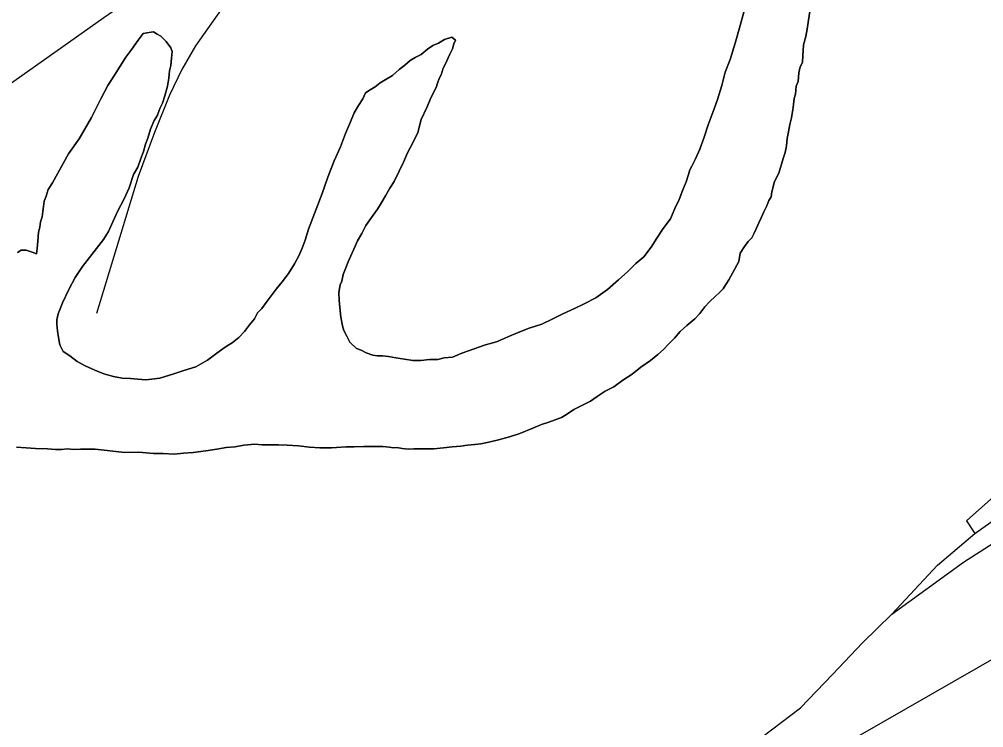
# Model space of a CAD drawing. Extents: x -561 to 1170, y 0 to 846.
# Drawn here: x 221.98 to 229.07, y 278.82 to 284.03 of the extents above; entities that cross this region are included whole.
import ezdxf

# ---------------------------------------------------------------- set-up
doc = ezdxf.new("R2010")
doc.units = 0
for name, color, linetype in [('GM_X_Interchange_Ramps', 7, 'Continuous'), ('GM_X_Major_River', 7, 'Continuous'), ('GM_X_Rail_Line', 7, 'Continuous'), ('GM_X_State_Route', 7, 'Continuous'), ('GM_X_US_Route', 7, 'Continuous')]:
    doc.layers.add(name, color=color, linetype=linetype)

msp = doc.modelspace()

# ---------------------------------------------------------------- linework, layer by layer
at = {"layer": 'GM_X_Interchange_Ramps'}
msp.add_lwpolyline([(231.4483, 283.2947), (231.393, 283.3118), (231.2217, 282.8594), (231.0409, 282.4549), (230.9739, 282.3259), (230.8331, 282.0551), (230.6809, 281.8482), (230.5394, 281.6663), (230.3372, 281.4538), (230.1207, 281.2769), (229.9571, 281.1485), (229.5155, 280.8019), (229.213, 280.578), (228.9459, 280.3411), (229.0062, 280.2476)], dxfattribs=at)
at = {"layer": 'GM_X_Major_River'}
for points in [[(227.3161, 284.1065), (227.2799, 283.9815), (227.2438, 283.851), (227.2075, 283.7314), (227.1709, 283.6388), (227.1452, 283.541), (227.1141, 283.4377), (227.0828, 283.3506), (227.0463, 283.2527), (227.0151, 283.1602), (226.9838, 283.0731), (226.9523, 283.0023), (226.926, 282.9479), (226.9101, 282.9206), (226.8997, 282.8879), (226.8842, 282.8336)], [(226.8842, 282.8336), (226.8997, 282.8879), (226.9101, 282.9206), (226.926, 282.9479), (226.9523, 283.0023), (226.9838, 283.0731), (227.0151, 283.1602), (227.0463, 283.2527), (227.0828, 283.3506), (227.1141, 283.4377), (227.1452, 283.541), (227.1709, 283.6388), (227.2075, 283.7314), (227.2438, 283.851), (227.2799, 283.9815), (227.3161, 284.1065)], [(227.692, 283.5368), (227.7078, 283.5695), (227.7123, 283.6346), (227.7225, 283.678), (227.7383, 283.7107), (227.743, 283.7595), (227.7473, 283.8409), (227.7628, 283.9006), (227.7728, 283.9549), (227.7828, 284.0201), (227.7927, 284.0852)], [(227.7927, 284.0852), (227.7828, 284.0201), (227.7728, 283.9549), (227.7628, 283.9006), (227.7473, 283.8409), (227.743, 283.7595), (227.7383, 283.7107), (227.7225, 283.678), (227.7123, 283.6346), (227.7078, 283.5695), (227.692, 283.5368)], [(224.505, 283.444), (224.4732, 283.3949), (224.4414, 283.3403), (224.4153, 283.275), (224.3786, 283.1879), (224.342, 283.0899), (224.2947, 282.9864), (224.2477, 282.8667), (224.206, 282.7469), (224.1067, 282.4857), (224.0808, 282.4041), (224.0599, 282.3443), (224.0336, 282.2898), (224.002, 282.2298), (223.9596, 282.1589), (223.9117, 282.0987), (223.8692, 282.044), (223.832, 281.9948), (223.7948, 281.9456), (223.7629, 281.9019), (223.7309, 281.869), (223.7098, 281.8254), (223.6725, 281.7816), (223.6353, 281.7324), (223.5926, 281.6885), (223.5444, 281.65), (223.5068, 281.6279), (223.4746, 281.6058), (223.4318, 281.5728), (223.3621, 281.5232), (223.2762, 281.4734), (223.19, 281.4453), (223.1145, 281.4227), (223.0121, 281.389), (222.9526, 281.3828), (222.9094, 281.3769), (222.8498, 281.3816), (222.7956, 281.3863), (222.736, 281.391), (222.6709, 281.4011), (222.6002, 281.4219), (222.5349, 281.4482), (222.4641, 281.4798), (222.4042, 281.5116), (222.3494, 281.5543), (222.3003, 281.5862), (222.278, 281.6347), (222.2664, 281.6887), (222.2603, 281.7374), (222.2543, 281.7861), (222.2538, 281.8186), (222.264, 281.862), (222.2798, 281.9002), (222.2954, 281.9437), (222.3428, 282.0418), (222.3903, 282.1291), (222.4433, 282.2109), (222.5975, 282.4079), (222.6346, 282.4679), (222.6661, 282.5387), (222.7029, 282.6204), (222.7504, 282.7076), (222.7872, 282.7894), (222.8183, 282.8873), (222.8501, 282.9418), (222.871, 282.9962), (222.8918, 283.0561), (222.9073, 283.1104), (222.923, 283.154), (222.9437, 283.2193), (222.9699, 283.2846), (222.9964, 283.3228), (223.012, 283.3718), (223.0331, 283.4099), (223.0486, 283.4643), (223.0693, 283.535), (223.0793, 283.5947), (223.084, 283.6489), (223.0943, 283.687), (223.0989, 283.7412), (223.1037, 283.79), (223.0925, 283.817), (223.0593, 283.8653), (223.0209, 283.9028), (222.9936, 283.9187), (222.9664, 283.9346), (222.9177, 283.9286), (222.8908, 283.9229), (222.8535, 283.8737), (222.8057, 283.8081), (222.7632, 283.748), (222.7208, 283.6824), (222.6784, 283.6169), (222.6308, 283.5405), (222.5779, 283.4423), (222.5095, 283.3061), (222.4196, 283.1479), (222.3399, 283.0385), (222.2237, 282.8259), (222.192, 282.7767), (222.1764, 282.7278)], [(222.1764, 282.7278), (222.192, 282.7767), (222.2237, 282.8259), (222.3399, 283.0385), (222.4196, 283.1479), (222.5095, 283.3061), (222.5779, 283.4423), (222.6308, 283.5405), (222.6784, 283.6169), (222.7208, 283.6824), (222.7632, 283.748), (222.8057, 283.8081), (222.8535, 283.8737), (222.8908, 283.9229), (222.9177, 283.9286), (222.9664, 283.9346), (222.9936, 283.9187), (223.0209, 283.9028), (223.0593, 283.8653), (223.0925, 283.817), (223.1037, 283.79), (223.0989, 283.7412), (223.0943, 283.687), (223.084, 283.6489), (223.0793, 283.5947), (223.0693, 283.535), (223.0486, 283.4643), (223.0331, 283.4099), (223.012, 283.3718), (222.9964, 283.3228), (222.9699, 283.2846), (222.9437, 283.2193), (222.923, 283.154), (222.9073, 283.1104), (222.8918, 283.0561), (222.871, 282.9962), (222.8501, 282.9418), (222.8183, 282.8873), (222.7872, 282.7894), (222.7504, 282.7076), (222.7029, 282.6204), (222.6661, 282.5387), (222.6346, 282.4679), (222.5975, 282.4079), (222.4433, 282.2109), (222.3903, 282.1291), (222.3428, 282.0418), (222.2954, 281.9437), (222.2798, 281.9002), (222.264, 281.862), (222.2538, 281.8186), (222.2543, 281.7861), (222.2603, 281.7374), (222.2664, 281.6887), (222.278, 281.6347), (222.3003, 281.5862), (222.3494, 281.5543), (222.4042, 281.5116), (222.4641, 281.4798), (222.5349, 281.4482), (222.6002, 281.4219), (222.6709, 281.4011), (222.736, 281.391), (222.7956, 281.3863), (222.8498, 281.3816), (222.9094, 281.3769), (222.9526, 281.3828), (223.0121, 281.389), (223.1145, 281.4227), (223.19, 281.4453), (223.2762, 281.4734), (223.3621, 281.5232), (223.4318, 281.5728), (223.4746, 281.6058), (223.5068, 281.6279), (223.5444, 281.65), (223.5926, 281.6885), (223.6353, 281.7324), (223.6725, 281.7816), (223.7098, 281.8254), (223.7309, 281.869), (223.7629, 281.9019), (223.7948, 281.9456), (223.832, 281.9948), (223.8692, 282.044), (223.9117, 282.0987), (223.9596, 282.1589), (224.002, 282.2298), (224.0336, 282.2898), (224.0599, 282.3443), (224.0808, 282.4041), (224.1067, 282.4857), (224.206, 282.7469), (224.2477, 282.8667), (224.2947, 282.9864), (224.342, 283.0899), (224.3786, 283.1879), (224.4153, 283.275), (224.4414, 283.3403), (224.4732, 283.3949), (224.505, 283.444)], [(226.8842, 282.8336), (226.858, 282.7736), (226.8319, 282.7029), (226.8003, 282.6375), (226.7689, 282.5613), (226.7157, 282.4902), (226.668, 282.4192), (226.6256, 282.3537), (226.5724, 282.2827), (226.5135, 282.2332), (226.4548, 282.1728), (226.3853, 282.1124), (226.3051, 282.041), (226.2193, 281.9804), (226.1333, 281.936), (226.0634, 281.9027), (225.9773, 281.8637), (225.9021, 281.8249), (225.8214, 281.786), (225.7298, 281.7577), (225.6491, 281.7243), (225.5683, 281.6908), (225.4876, 281.6573), (225.4067, 281.6347), (225.2343, 281.573), (225.1643, 281.5451), (225.1049, 281.5389), (225.0563, 281.5275), (224.9968, 281.5268), (224.9319, 281.5206), (224.8724, 281.5198), (224.8127, 281.5299), (224.7476, 281.54), (224.6933, 281.5502), (224.65, 281.5551), (224.6121, 281.5546), (224.5795, 281.5596), (224.5306, 281.5753), (224.4924, 281.5965), (224.4598, 281.607), (224.4104, 281.6551), (224.3882, 281.6982), (224.3659, 281.7413), (224.3547, 281.7736), (224.3429, 281.8385), (224.3366, 281.9088), (224.3304, 281.9629), (224.3297, 282.0171), (224.3346, 282.0497), (224.3397, 282.0768), (224.3501, 282.104), (224.3603, 282.1529), (224.3812, 282.2019), (224.3969, 282.2454), (224.418, 282.289), (224.4389, 282.3381), (224.4652, 282.398), (224.4969, 282.4525), (224.5286, 282.5125), (224.5817, 282.589), (224.6135, 282.6327), (224.64, 282.6764), (224.6717, 282.7309), (224.7035, 282.7855), (224.7352, 282.8346), (224.7721, 282.9109), (224.8037, 282.9763), (224.8352, 283.0471), (224.8774, 283.1289), (224.909, 283.1943), (224.9347, 283.2921), (224.9768, 283.3793), (225.0082, 283.4555), (225.0452, 283.5264), (225.0555, 283.559), (225.0659, 283.5917), (225.0818, 283.6189), (225.0973, 283.6679), (225.1131, 283.7006), (225.1342, 283.7442), (225.1446, 283.7714), (225.1658, 283.8096), (225.176, 283.8476), (225.1865, 283.8748), (225.1591, 283.8962), (225.1053, 283.8792), (225.0623, 283.8517), (225.0193, 283.8349), (224.9818, 283.8073), (224.9336, 283.7688), (224.8905, 283.7466), (224.853, 283.7245), (224.8155, 283.6915), (224.7727, 283.6585), (224.7246, 283.6146), (224.6709, 283.5815), (224.6333, 283.5593), (224.5958, 283.5318), (224.5582, 283.5097), (224.526, 283.4876), (224.505, 283.444)], [(224.505, 283.444), (224.526, 283.4876), (224.5582, 283.5097), (224.5958, 283.5318), (224.6333, 283.5593), (224.6709, 283.5815), (224.7246, 283.6146), (224.7727, 283.6585), (224.8155, 283.6915), (224.853, 283.7245), (224.8905, 283.7466), (224.9336, 283.7688), (224.9818, 283.8073), (225.0193, 283.8349), (225.0623, 283.8517), (225.1053, 283.8792), (225.1591, 283.8962), (225.1865, 283.8748), (225.176, 283.8476), (225.1658, 283.8096), (225.1446, 283.7714), (225.1342, 283.7442), (225.1131, 283.7006), (225.0973, 283.6679), (225.0818, 283.6189), (225.0659, 283.5917), (225.0555, 283.559), (225.0452, 283.5264), (225.0082, 283.4555), (224.9768, 283.3793), (224.9347, 283.2921), (224.909, 283.1943), (224.8774, 283.1289), (224.8352, 283.0471), (224.8037, 282.9763), (224.7721, 282.9109), (224.7352, 282.8346), (224.7035, 282.7855), (224.6717, 282.7309), (224.64, 282.6764), (224.6135, 282.6327), (224.5817, 282.589), (224.5286, 282.5125), (224.4969, 282.4525), (224.4652, 282.398), (224.4389, 282.3381), (224.418, 282.289), (224.3969, 282.2454), (224.3812, 282.2019), (224.3603, 282.1529), (224.3501, 282.104), (224.3397, 282.0768), (224.3346, 282.0497), (224.3297, 282.0171), (224.3304, 281.9629), (224.3366, 281.9088), (224.3429, 281.8385), (224.3547, 281.7736), (224.3659, 281.7413), (224.3882, 281.6982), (224.4104, 281.6551), (224.4598, 281.607), (224.4924, 281.5965), (224.5306, 281.5753), (224.5795, 281.5596), (224.6121, 281.5546), (224.65, 281.5551), (224.6933, 281.5502), (224.7476, 281.54), (224.8127, 281.5299), (224.8724, 281.5198), (224.9319, 281.5206), (224.9968, 281.5268), (225.0563, 281.5275), (225.1049, 281.5389), (225.1643, 281.5451), (225.2343, 281.573), (225.4067, 281.6347), (225.4876, 281.6573), (225.5683, 281.6908), (225.6491, 281.7243), (225.7298, 281.7577), (225.8214, 281.786), (225.9021, 281.8249), (225.9773, 281.8637), (226.0634, 281.9027), (226.1333, 281.936), (226.2193, 281.9804), (226.3051, 282.041), (226.3853, 282.1124), (226.4548, 282.1728), (226.5135, 282.2332), (226.5724, 282.2827), (226.6256, 282.3537), (226.668, 282.4192), (226.7157, 282.4902), (226.7689, 282.5613), (226.8003, 282.6375), (226.8319, 282.7029), (226.858, 282.7736), (226.8842, 282.8336)], [(223.3496, 280.8567), (223.4306, 280.8685), (223.5008, 280.8802), (223.5657, 280.8864), (223.6305, 280.898), (223.7116, 280.9045), (223.7658, 280.8997), (223.8253, 280.9004), (223.8849, 280.9011), (223.9499, 280.8965), (224.0311, 280.8921), (224.1125, 280.8822), (224.1883, 280.8777), (224.237, 280.8783), (224.2749, 280.8788), (224.3128, 280.8792), (224.3831, 280.8855), (224.4426, 280.8862), (224.513, 280.8871), (224.5833, 280.8879), (224.6537, 280.8888), (224.7025, 280.8839), (224.7296, 280.8788), (224.7567, 280.8792), (224.7946, 280.8742), (224.838, 280.8693), (224.8813, 280.8699), (224.93, 280.8704), (225.0274, 280.8716), (225.0977, 280.8779), (225.1626, 280.8841), (225.2274, 280.8903), (225.2761, 280.8963), (225.3301, 280.9024), (225.3733, 280.9083), (225.4327, 280.9199), (225.5029, 280.937), (225.5837, 280.9596), (225.6592, 280.9822), (225.7561, 281.0213), (225.8207, 281.0492), (225.8746, 281.0661), (225.9661, 281.0997), (226.0037, 281.1218), (226.0573, 281.1604), (226.1272, 281.1937), (226.181, 281.2215), (226.2293, 281.2546), (226.2883, 281.2932), (226.3528, 281.3265), (226.4171, 281.376), (226.4868, 281.4202), (226.5511, 281.4698), (226.6208, 281.5193), (226.6743, 281.5633), (226.7171, 281.6018), (226.7544, 281.6402), (226.7972, 281.684), (226.8398, 281.7333), (226.8879, 281.7772), (226.9468, 281.8267), (226.9841, 281.8651), (227.0213, 281.9143), (227.0587, 281.9526), (227.0961, 281.991), (227.1282, 282.0185), (227.1549, 282.0459), (227.176, 282.0786), (227.1973, 282.1114), (227.2131, 282.1387), (227.2395, 282.1878), (227.2553, 282.2205), (227.2712, 282.2477), (227.2812, 282.3075), (227.313, 282.3566), (227.3395, 282.3949), (227.3662, 282.4223), (227.3821, 282.4495), (227.3978, 282.4877), (227.4189, 282.5313), (227.4346, 282.5694), (227.4556, 282.613), (227.4767, 282.6566), (227.4924, 282.6946), (227.5083, 282.7219), (227.5132, 282.7599), (227.5338, 282.836), (227.5654, 282.896), (227.5964, 283.0047), (227.612, 283.0483), (227.6222, 283.0971), (227.6269, 283.1514), (227.637, 283.2002), (227.6471, 283.2545), (227.6573, 283.3034), (227.6622, 283.336), (227.6673, 283.3631), (227.6722, 283.4011), (227.677, 283.4445), (227.6873, 283.4771), (227.692, 283.5368)], [(227.692, 283.5368), (227.6873, 283.4771), (227.677, 283.4445), (227.6722, 283.4011), (227.6673, 283.3631), (227.6622, 283.336), (227.6573, 283.3034), (227.6471, 283.2545), (227.637, 283.2002), (227.6269, 283.1514), (227.6222, 283.0971), (227.612, 283.0483), (227.5964, 283.0047), (227.5654, 282.896), (227.5338, 282.836), (227.5132, 282.7599), (227.5083, 282.7219), (227.4924, 282.6946), (227.4767, 282.6566), (227.4556, 282.613), (227.4346, 282.5694), (227.4189, 282.5313), (227.3978, 282.4877), (227.3821, 282.4495), (227.3662, 282.4223), (227.3395, 282.3949), (227.313, 282.3566), (227.2812, 282.3075), (227.2712, 282.2477), (227.2553, 282.2205), (227.2395, 282.1878), (227.2131, 282.1387), (227.1973, 282.1114), (227.176, 282.0786), (227.1549, 282.0459), (227.1282, 282.0185), (227.0961, 281.991), (227.0587, 281.9526), (227.0213, 281.9143), (226.9841, 281.8651), (226.9468, 281.8267), (226.8879, 281.7772), (226.8398, 281.7333), (226.7972, 281.684), (226.7544, 281.6402), (226.7171, 281.6018), (226.6743, 281.5633), (226.6208, 281.5193), (226.5511, 281.4698), (226.4868, 281.4202), (226.4171, 281.376), (226.3528, 281.3265), (226.2883, 281.2932), (226.2293, 281.2546), (226.181, 281.2215), (226.1272, 281.1937), (226.0573, 281.1604), (226.0037, 281.1218), (225.9661, 281.0997), (225.8746, 281.0661), (225.8207, 281.0492), (225.7561, 281.0213), (225.6592, 280.9822), (225.5837, 280.9596), (225.5029, 280.937), (225.4327, 280.9199), (225.3733, 280.9083), (225.3301, 280.9024), (225.2761, 280.8963), (225.2274, 280.8903), (225.1626, 280.8841), (225.0977, 280.8779), (225.0274, 280.8716), (224.93, 280.8704), (224.8813, 280.8699), (224.838, 280.8693), (224.7946, 280.8742), (224.7567, 280.8792), (224.7296, 280.8788), (224.7025, 280.8839), (224.6537, 280.8888), (224.5833, 280.8879), (224.513, 280.8871), (224.4426, 280.8862), (224.3831, 280.8855), (224.3128, 280.8792), (224.2749, 280.8788), (224.237, 280.8783), (224.1883, 280.8777), (224.1125, 280.8822), (224.0311, 280.8921), (223.9499, 280.8965), (223.8849, 280.9011), (223.8253, 280.9004), (223.7658, 280.8997), (223.7116, 280.9045), (223.6305, 280.898), (223.5657, 280.8864), (223.5008, 280.8802), (223.4306, 280.8685), (223.3496, 280.8567)], [(222.1764, 282.7278), (222.1607, 282.6897), (222.1558, 282.6517), (222.1509, 282.6137), (222.146, 282.5757), (222.1357, 282.5377), (222.1308, 282.4997), (222.1205, 282.4617), (222.116, 282.3966), (222.1113, 282.3424), (222.1064, 282.3044), (222.0738, 282.3148), (222.0303, 282.3306), (221.9924, 282.3301), (221.9655, 282.3135)], [(221.9655, 282.3135), (221.9924, 282.3301), (222.0303, 282.3306), (222.0738, 282.3148), (222.1064, 282.3044), (222.1113, 282.3424), (222.116, 282.3966), (222.1205, 282.4617), (222.1308, 282.4997), (222.1357, 282.5377), (222.146, 282.5757), (222.1509, 282.6137), (222.1558, 282.6517), (222.1607, 282.6897), (222.1764, 282.7278)], [(221.9581, 280.8832), (222.0285, 280.8786), (222.099, 280.8741), (222.1856, 280.8697), (222.2452, 280.865), (222.2885, 280.8655), (222.3317, 280.8715), (222.3805, 280.8666), (222.4293, 280.8673), (222.4834, 280.8679), (222.5375, 280.8686), (222.7543, 280.8441), (222.8572, 280.8453), (222.9114, 280.8406), (222.9656, 280.8358), (223.0359, 280.8367), (223.1172, 280.8322), (223.1874, 280.8385), (223.2577, 280.8448), (223.3496, 280.8567)], [(223.3496, 280.8567), (223.2577, 280.8448), (223.1874, 280.8385), (223.1172, 280.8322), (223.0359, 280.8367), (222.9656, 280.8358), (222.9114, 280.8406), (222.8572, 280.8453), (222.7543, 280.8441), (222.5375, 280.8686), (222.4834, 280.8679), (222.4293, 280.8673), (222.3805, 280.8666), (222.3317, 280.8715), (222.2885, 280.8655), (222.2452, 280.865), (222.1856, 280.8697), (222.099, 280.8741), (222.0285, 280.8786), (221.9581, 280.8832)]]:
    msp.add_lwpolyline(points, dxfattribs=at)
at = {"layer": 'GM_X_Rail_Line'}
for points in [[(197.0767, 270.2929), (200.2729, 271.9279), (203.4704, 273.5598), (209.4869, 276.6197), (211.1459, 277.4528), (212.2617, 278.0279), (213.9182, 278.8636), (215.2798, 279.5591), (215.7141, 279.7743), (217.2607, 280.5692), (217.6932, 280.7904), (218.1307, 281.0165), (218.4281, 281.1861), (218.7304, 281.3581), (219.0278, 281.5425), (219.6766, 281.9849), (220.8293, 282.791), (222.6013, 284.0395), (224.7195, 285.5046)], [(223.4925, 284.14), (223.274, 283.8333), (223.1753, 283.6589), (223.0829, 283.4698), (222.9736, 283.1946), (222.8518, 282.8711), (222.5471, 281.8647)]]:
    msp.add_lwpolyline(points, dxfattribs=at)
at = {"layer": 'GM_X_State_Route'}
msp.add_lwpolyline([(228.3968, 279.6563), (228.9225, 280.0381), (229.5854, 280.4614), (230.159, 280.8238), (230.3094, 280.9223), (230.4732, 281.0868)], dxfattribs=at)
at = {"layer": 'GM_X_US_Route'}
for points in [[(228.3968, 279.6563), (228.7312, 280.015), (229.0062, 280.2476), (229.1829, 280.3726), (229.5525, 280.626), (229.8048, 280.775)], [(225.0572, 277.8919), (225.183, 277.8948), (225.6418, 277.9578), (225.9336, 278.0341), (226.3758, 278.1695), (226.8644, 278.3907), (227.3694, 278.6977), (227.7236, 278.967), (227.9606, 279.2112), (228.1813, 279.4446), (228.3968, 279.6563)], [(222.0991, 276.0907), (224.3857, 276.9094), (225.2548, 277.1894), (225.8396, 277.429), (226.4123, 277.7633), (229.2014, 279.3624), (229.2992, 279.4182)]]:
    msp.add_lwpolyline(points, dxfattribs=at)

doc.saveas('drawing.dxf')
